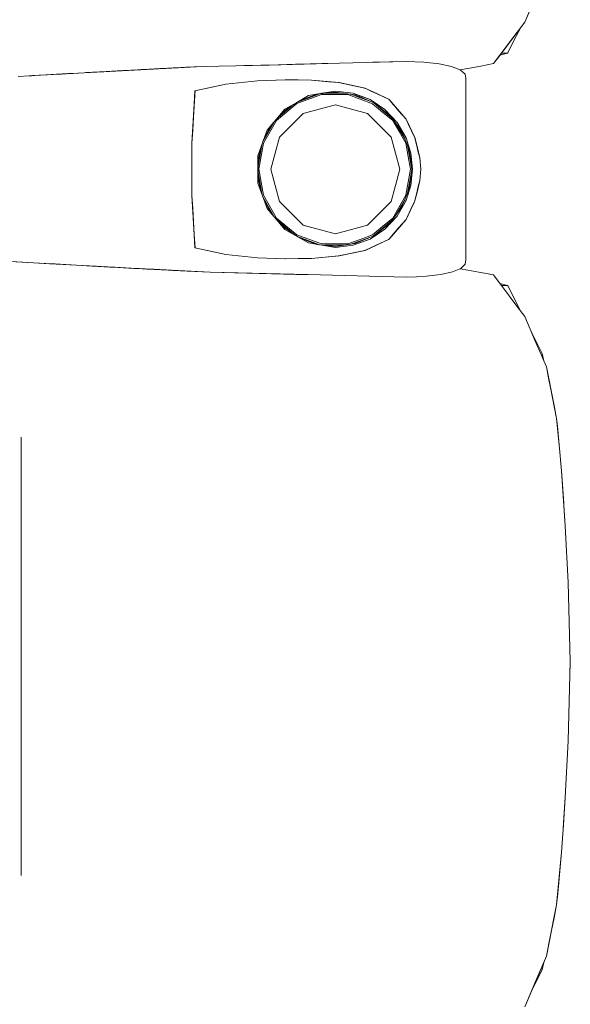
# Model space of a CAD drawing. Header units: millimetres. Extents: x 2 to 902, y -447 to 199.
# Tile 962 of 1056: x 61.857 to 62.527, y 173.704 to 174.904. Entities that reach past the tile are written whole.
import ezdxf

# ---------------------------------------------------------------- set-up
doc = ezdxf.new("R2010")
doc.units = ezdxf.units.MM
doc.header["$MEASUREMENT"] = 0
doc.layers.add('IFC-Elemento de mobília-Contorno', color=152, linetype='Continuous', lineweight=5)

msp = doc.modelspace()

# ---------------------------------------------------------------- linework, layer by layer
at = {"layer": 'IFC-Elemento de mobília-Contorno', "color": 7, "lineweight": 5}
for p, q in [((62.4715, 174.9015), (62.4979, 174.963)), ((62.4715, 174.9015), (62.4781, 174.9169)), ((62.4336, 174.851), (62.4715, 174.9015)), ((62.4383, 174.8573), (62.4715, 174.9015)), ((62.4431, 174.8636), (62.4715, 174.9015)), ((62.4525, 174.8763), (62.4715, 174.9015)), ((62.4573, 174.8826), (62.4715, 174.9015)), ((62.4525, 174.8763), (62.462, 174.8889)), ((62.4612, 174.8845), (62.4666, 174.8951)), ((62.4431, 174.8636), (62.4525, 174.8763)), ((62.4525, 174.8763), (62.4573, 174.8826)), ((62.4559, 174.8741), (62.461, 174.8842)), ((62.461, 174.8842), (62.4612, 174.8845)), ((62.4505, 174.8637), (62.4507, 174.8641)), ((62.4507, 174.8641), (62.4559, 174.8741)), ((62.246, 174.8516), (62.3269, 174.8534)), ((62.2865, 174.8525), (62.3269, 174.8534)), ((62.2865, 174.8525), (62.3067, 174.853)), ((62.3067, 174.853), (62.3269, 174.8534)), ((62.3269, 174.8534), (62.3485, 174.8527)), ((62.3485, 174.8527), (62.3673, 174.8507)), ((62.4336, 174.851), (62.4383, 174.8573)), ((62.4383, 174.8573), (62.4431, 174.8636)), ((62.4412, 174.8611), (62.4505, 174.8637)), ((62.4431, 174.8636), (62.4505, 174.8637)), ((61.9349, 174.8398), (61.989, 174.8427)), ((61.9349, 174.8398), (61.9822, 174.8424)), ((61.9349, 174.8398), (61.9788, 174.8422)), ((61.9349, 174.8398), (61.9653, 174.8414)), ((61.9349, 174.8398), (61.9619, 174.8413)), ((61.9349, 174.8398), (61.9484, 174.8405)), ((61.9349, 174.8398), (61.9417, 174.8402)), ((61.9372, 174.8399), (61.9417, 174.8402)), ((61.9383, 174.84), (61.9453, 174.8404)), ((61.9383, 174.84), (61.9413, 174.8401)), ((61.9413, 174.8401), (61.9453, 174.8404)), ((61.9417, 174.8402), (61.9484, 174.8405)), ((61.9453, 174.8404), (61.9543, 174.8409)), ((61.9453, 174.8404), (61.9536, 174.8408)), ((61.9453, 174.8404), (61.9495, 174.8406)), ((61.9484, 174.8405), (61.9552, 174.8409)), ((61.9495, 174.8406), (61.9536, 174.8408)), ((61.9536, 174.8408), (61.9591, 174.8411)), ((61.9536, 174.8408), (61.9561, 174.8409)), ((61.9552, 174.8409), (61.9585, 174.8411)), ((61.9552, 174.8409), (61.956, 174.8409)), ((61.9556, 174.8409), (61.9569, 174.841)), ((61.9585, 174.8411), (61.9653, 174.8414)), ((61.9619, 174.8413), (61.9653, 174.8414)), ((61.9632, 174.8413), (61.9663, 174.8415)), ((61.9653, 174.8414), (61.9687, 174.8416)), ((61.9684, 174.8416), (61.9754, 174.842)), ((61.9754, 174.842), (61.9788, 174.8422)), ((61.9788, 174.8422), (61.9822, 174.8424)), ((61.9822, 174.8424), (61.9856, 174.8425)), ((61.9856, 174.8425), (61.989, 174.8427)), ((61.989, 174.8427), (62.0314, 174.845)), ((61.989, 174.8427), (62.03, 174.8449)), ((61.989, 174.8427), (62.0273, 174.8448)), ((61.989, 174.8427), (62.0259, 174.8447)), ((61.989, 174.8427), (62.0245, 174.8446)), ((61.989, 174.8427), (62.0136, 174.844)), ((61.989, 174.8427), (62.0109, 174.8439)), ((61.989, 174.8427), (61.9999, 174.8433)), ((61.989, 174.8427), (61.9917, 174.8429)), ((61.9917, 174.8429), (61.9944, 174.843)), ((61.9944, 174.843), (61.9999, 174.8433)), ((61.9944, 174.843), (61.9979, 174.8432)), ((61.9999, 174.8433), (62.0026, 174.8435)), ((62.0013, 174.8434), (62.0116, 174.8439)), ((62.0024, 174.8434), (62.0054, 174.8436)), ((62.0041, 174.8435), (62.0054, 174.8436)), ((62.0049, 174.8436), (62.0056, 174.8436)), ((62.005, 174.8436), (62.006, 174.8436)), ((62.005, 174.8436), (62.0054, 174.8436)), ((62.0051, 174.8436), (62.0059, 174.8436)), ((62.0052, 174.8436), (62.0061, 174.8436)), ((62.0053, 174.8436), (62.0056, 174.8436)), ((62.0054, 174.8436), (62.0109, 174.8439)), ((62.0054, 174.8436), (62.0116, 174.8439)), ((62.0054, 174.8436), (62.0074, 174.8437)), ((62.0054, 174.8436), (62.0063, 174.8436)), ((62.0056, 174.8436), (62.0064, 174.8436)), ((62.006, 174.8436), (62.0116, 174.8439)), ((62.0065, 174.8437), (62.0116, 174.8439)), ((62.0065, 174.8437), (62.0116, 174.8439)), ((62.0066, 174.8437), (62.0116, 174.8439)), ((62.0067, 174.8437), (62.0116, 174.8439)), ((62.0069, 174.8437), (62.0116, 174.8439)), ((62.007, 174.8437), (62.0116, 174.8439)), ((62.007, 174.8437), (62.0116, 174.8439)), ((62.0074, 174.8437), (62.0116, 174.8439)), ((62.0074, 174.8437), (62.0109, 174.8439)), ((62.0106, 174.8439), (62.0136, 174.844)), ((62.0116, 174.8439), (62.0136, 174.844)), ((62.0136, 174.844), (62.0163, 174.8442)), ((62.0136, 174.844), (62.0146, 174.8441)), ((62.0136, 174.844), (62.0157, 174.8441)), ((62.0157, 174.8441), (62.0191, 174.8443)), ((62.0157, 174.8441), (62.0163, 174.8442)), ((62.0157, 174.8441), (62.0166, 174.8442)), ((62.0163, 174.8442), (62.0191, 174.8443)), ((62.0186, 174.8443), (62.0188, 174.8443)), ((62.0189, 174.8443), (62.0218, 174.8445)), ((62.0189, 174.8443), (62.0194, 174.8443)), ((62.0218, 174.8445), (62.0245, 174.8446)), ((62.0245, 174.8446), (62.0259, 174.8447)), ((62.0259, 174.8447), (62.0273, 174.8448)), ((62.0273, 174.8448), (62.03, 174.8449)), ((62.03, 174.8449), (62.0314, 174.845)), ((62.0314, 174.845), (62.0328, 174.845)), ((62.0328, 174.845), (62.0787, 174.8474)), ((62.0328, 174.845), (62.0557, 174.8462)), ((62.0328, 174.845), (62.0534, 174.8461)), ((62.0328, 174.845), (62.0525, 174.8461)), ((62.0328, 174.845), (62.0498, 174.8459)), ((62.0328, 174.845), (62.0489, 174.8459)), ((62.0328, 174.845), (62.0462, 174.8457)), ((62.0328, 174.845), (62.0453, 174.8457)), ((62.0328, 174.845), (62.0435, 174.8456)), ((62.0328, 174.845), (62.0417, 174.8455)), ((62.0328, 174.845), (62.0399, 174.8454)), ((62.0328, 174.845), (62.0381, 174.8453)), ((62.0328, 174.845), (62.0363, 174.8452)), ((62.0328, 174.845), (62.0346, 174.8451)), ((62.0346, 174.8451), (62.0787, 174.8474)), ((62.0363, 174.8452), (62.0787, 174.8474)), ((62.0381, 174.8453), (62.0787, 174.8474)), ((62.0417, 174.8455), (62.0787, 174.8474)), ((62.0435, 174.8456), (62.0787, 174.8474)), ((62.0453, 174.8457), (62.0787, 174.8474)), ((62.0462, 174.8457), (62.0787, 174.8474)), ((62.0489, 174.8459), (62.0787, 174.8474)), ((62.0498, 174.8459), (62.0787, 174.8474)), ((62.0525, 174.8461), (62.0787, 174.8474)), ((62.0534, 174.8461), (62.0787, 174.8474)), ((62.0557, 174.8462), (62.0597, 174.8464)), ((62.0557, 174.8462), (62.0588, 174.8464)), ((62.0557, 174.8462), (62.0561, 174.8462)), ((62.0561, 174.8462), (62.0787, 174.8474)), ((62.0588, 174.8464), (62.0787, 174.8474)), ((62.0597, 174.8464), (62.0787, 174.8474)), ((62.0787, 174.8474), (62.1195, 174.8483)), ((62.0787, 174.8474), (62.0991, 174.8479)), ((62.0991, 174.8479), (62.1195, 174.8483)), ((62.1195, 174.8483), (62.1604, 174.8492)), ((62.1297, 174.8485), (62.1604, 174.8492)), ((62.1297, 174.8485), (62.14, 174.8488)), ((62.14, 174.8488), (62.1502, 174.849)), ((62.1502, 174.849), (62.1604, 174.8492)), ((62.1604, 174.8492), (62.246, 174.8516)), ((62.1604, 174.8492), (62.1818, 174.8498)), ((62.1818, 174.8498), (62.1925, 174.8501)), ((62.1925, 174.8501), (62.246, 174.8516)), ((62.2139, 174.8507), (62.246, 174.8516)), ((62.2139, 174.8507), (62.2246, 174.851)), ((62.2246, 174.851), (62.246, 174.8516)), ((62.3673, 174.8507), (62.3824, 174.8475)), ((62.3824, 174.8475), (62.393, 174.8432)), ((62.393, 174.8432), (62.4023, 174.845)), ((62.393, 174.8432), (62.3988, 174.8381)), ((62.4023, 174.845), (62.418, 174.848)), ((62.418, 174.848), (62.4336, 174.851)), ((61.8547, 174.8353), (61.8682, 174.836)), ((61.8682, 174.836), (61.8818, 174.8368)), ((61.8682, 174.836), (61.873, 174.8363)), ((61.8682, 174.836), (61.8721, 174.8363)), ((61.8682, 174.836), (61.8701, 174.8362)), ((61.8695, 174.8361), (61.8713, 174.8362)), ((61.8695, 174.8361), (61.8712, 174.8362)), ((61.8702, 174.8362), (61.8721, 174.8363)), ((61.8721, 174.8363), (61.8803, 174.8367)), ((61.8803, 174.8367), (61.8966, 174.8377)), ((61.8818, 174.8368), (61.9349, 174.8398)), ((61.8818, 174.8368), (61.9216, 174.839)), ((61.8818, 174.8368), (61.915, 174.8387)), ((61.8818, 174.8368), (61.895, 174.8376)), ((61.895, 174.8376), (61.9017, 174.8379)), ((61.8966, 174.8377), (61.9073, 174.8382)), ((61.8966, 174.8377), (61.9015, 174.8379)), ((61.9017, 174.8379), (61.9083, 174.8383)), ((61.9083, 174.8383), (61.915, 174.8387)), ((61.915, 174.8387), (61.9216, 174.839)), ((61.9216, 174.839), (61.9283, 174.8394)), ((61.9283, 174.8394), (61.9349, 174.8398)), ((62.1075, 174.826), (62.146, 174.8301)), ((62.146, 174.8301), (62.1802, 174.8312)), ((62.146, 174.8301), (62.1796, 174.8312)), ((62.1796, 174.8312), (62.1957, 174.831)), ((62.1796, 174.8312), (62.1797, 174.8312)), ((62.1802, 174.8312), (62.212, 174.8307)), ((62.1957, 174.831), (62.2118, 174.8307)), ((62.2118, 174.8307), (62.2449, 174.8277)), ((62.2118, 174.8307), (62.2283, 174.8292)), ((62.212, 174.8307), (62.2454, 174.8277)), ((62.2283, 174.8292), (62.2449, 174.8277)), ((62.2287, 174.8292), (62.2454, 174.8277)), ((62.2287, 174.8292), (62.2371, 174.8284)), ((62.2337, 174.8287), (62.2338, 174.8287)), ((62.2337, 174.8287), (62.2338, 174.8287)), ((62.3988, 174.8381), (62.3996, 174.8326)), ((62.3996, 174.6118), (62.3996, 174.8326)), ((62.0662, 174.7541), (62.07, 174.818)), ((62.0672, 174.77), (62.0699, 174.8179)), ((62.069, 174.8019), (62.0699, 174.8179)), ((62.0699, 174.8179), (62.1075, 174.826)), ((62.0699, 174.8179), (62.0887, 174.822)), ((62.0887, 174.822), (62.1075, 174.826)), ((62.2083, 174.8119), (62.241, 174.8174)), ((62.2183, 174.8136), (62.241, 174.8161)), ((62.2246, 174.8147), (62.241, 174.8174)), ((62.241, 174.8174), (62.2627, 174.8147)), ((62.241, 174.8161), (62.2651, 174.8127)), ((62.2443, 174.8278), (62.245, 174.8277)), ((62.2449, 174.8277), (62.2768, 174.821)), ((62.2454, 174.8277), (62.2771, 174.8209)), ((62.2454, 174.8277), (62.2613, 174.8243)), ((62.2613, 174.8243), (62.2692, 174.8226)), ((62.2762, 174.8211), (62.2771, 174.8209)), ((62.2768, 174.821), (62.2912, 174.8143)), ((62.2771, 174.8209), (62.2917, 174.814)), ((62.2771, 174.8209), (62.2844, 174.8174)), ((62.2842, 174.8175), (62.2917, 174.814)), ((62.178, 174.7928), (62.195, 174.8044)), ((62.1938, 174.8037), (62.2083, 174.8119)), ((62.1939, 174.8022), (62.2241, 174.8131)), ((62.1947, 174.8041), (62.2217, 174.814)), ((62.1979, 174.806), (62.2183, 174.8136)), ((62.2083, 174.8119), (62.2247, 174.8147)), ((62.2241, 174.8131), (62.256, 174.8131)), ((62.2282, 174.8147), (62.2511, 174.8147)), ((62.256, 174.8131), (62.2711, 174.8076)), ((62.2596, 174.8135), (62.2716, 174.8091)), ((62.2627, 174.8147), (62.2831, 174.8071)), ((62.2627, 174.8147), (62.2729, 174.8109)), ((62.2651, 174.8127), (62.2876, 174.8032)), ((62.2711, 174.8076), (62.2861, 174.8021)), ((62.2716, 174.8091), (62.2853, 174.8042)), ((62.2729, 174.8109), (62.2831, 174.8071)), ((62.2831, 174.8071), (62.2922, 174.8011)), ((62.2912, 174.8143), (62.3056, 174.8076)), ((62.2917, 174.814), (62.3062, 174.8072)), ((62.3049, 174.8079), (62.3058, 174.8075)), ((62.3056, 174.8076), (62.3058, 174.8074)), ((62.3056, 174.8076), (62.3058, 174.8074)), ((62.3062, 174.8072), (62.3114, 174.8012)), ((62.3062, 174.8072), (62.3165, 174.7952)), ((62.3062, 174.8072), (62.3217, 174.7892)), ((62.0662, 174.7541), (62.069, 174.8019)), ((62.0681, 174.786), (62.069, 174.8019)), ((62.1579, 174.77), (62.1794, 174.7954)), ((62.1628, 174.7758), (62.178, 174.7928)), ((62.1694, 174.7816), (62.1939, 174.8022)), ((62.1715, 174.7855), (62.1899, 174.8009)), ((62.1794, 174.7954), (62.1938, 174.8037)), ((62.2017, 174.7901), (62.2213, 174.7954)), ((62.2213, 174.7954), (62.241, 174.8006)), ((62.241, 174.8006), (62.2606, 174.7954)), ((62.2606, 174.7954), (62.2802, 174.7901)), ((62.2861, 174.8021), (62.2984, 174.7918)), ((62.2872, 174.8034), (62.2994, 174.7931)), ((62.2876, 174.8032), (62.3068, 174.7882)), ((62.2922, 174.8011), (62.3013, 174.795)), ((62.2994, 174.7931), (62.3096, 174.7846)), ((62.3013, 174.795), (62.3161, 174.7791)), ((62.3114, 174.8012), (62.3165, 174.7952)), ((62.3147, 174.7973), (62.3163, 174.7954)), ((62.3147, 174.7973), (62.3269, 174.7832)), ((62.3163, 174.7954), (62.3216, 174.7893)), ((62.3165, 174.7952), (62.3217, 174.7892)), ((62.0662, 174.7541), (62.0681, 174.786)), ((62.0672, 174.77), (62.0681, 174.786)), ((62.1533, 174.7538), (62.1694, 174.7816)), ((62.1729, 174.7614), (62.2017, 174.7901)), ((62.2802, 174.7901), (62.309, 174.7614)), ((62.2984, 174.7918), (62.3107, 174.7815)), ((62.3068, 174.7882), (62.3216, 174.7688)), ((62.3107, 174.7815), (62.3268, 174.7538)), ((62.3107, 174.7815), (62.3188, 174.7677)), ((62.3217, 174.7892), (62.3269, 174.7832)), ((62.3269, 174.7832), (62.3295, 174.7779)), ((62.3269, 174.7832), (62.3377, 174.7607)), ((62.3269, 174.7832), (62.3296, 174.7776)), ((62.0662, 174.7541), (62.0672, 174.77)), ((62.1522, 174.7544), (62.1579, 174.77)), ((62.153, 174.7567), (62.1665, 174.7799)), ((62.1538, 174.7587), (62.1628, 174.7758)), ((62.3147, 174.778), (62.3257, 174.7589)), ((62.3147, 174.778), (62.3202, 174.7685)), ((62.3161, 174.7791), (62.3269, 174.7603)), ((62.3202, 174.7685), (62.3257, 174.7589)), ((62.3216, 174.7688), (62.3309, 174.7463)), ((62.3295, 174.7779), (62.3321, 174.7725)), ((62.3296, 174.7776), (62.3323, 174.772)), ((62.3296, 174.7776), (62.3377, 174.7607)), ((62.3321, 174.7725), (62.3347, 174.7671)), ((62.3323, 174.772), (62.3377, 174.7607)), ((62.3323, 174.772), (62.335, 174.7663)), ((62.1677, 174.7417), (62.1729, 174.7614)), ((62.309, 174.7614), (62.3143, 174.7417)), ((62.3188, 174.7677), (62.3268, 174.7538)), ((62.3269, 174.7603), (62.3328, 174.7416)), ((62.3347, 174.7671), (62.3373, 174.7618)), ((62.335, 174.7663), (62.3377, 174.7607)), ((62.3373, 174.7618), (62.3405, 174.7488)), ((62.3373, 174.7618), (62.342, 174.7423)), ((62.3373, 174.7618), (62.3436, 174.7359)), ((62.3377, 174.7607), (62.3436, 174.7359)), ((62.3377, 174.7607), (62.3407, 174.7483)), ((62.0662, 174.6901), (62.0662, 174.7541)), ((62.1465, 174.7387), (62.1522, 174.7544)), ((62.1467, 174.726), (62.1512, 174.7517)), ((62.1467, 174.7335), (62.1511, 174.7514)), ((62.1477, 174.7221), (62.1533, 174.7538)), ((62.3268, 174.7538), (62.3296, 174.7379)), ((62.3289, 174.7511), (62.3312, 174.7382)), ((62.3309, 174.7463), (62.334, 174.7221)), ((62.3401, 174.7503), (62.3407, 174.7483)), ((62.3404, 174.7489), (62.3405, 174.7488)), ((62.3405, 174.7488), (62.342, 174.7423)), ((62.3405, 174.7488), (62.3415, 174.7446)), ((62.3407, 174.7483), (62.3436, 174.7359)), ((62.3415, 174.7446), (62.3416, 174.7441)), ((62.3415, 174.7446), (62.3436, 174.7359)), ((62.1465, 174.7387), (62.1465, 174.7054)), ((62.1467, 174.7107), (62.1467, 174.7335)), ((62.1624, 174.7221), (62.1677, 174.7417)), ((62.3143, 174.7417), (62.3195, 174.7221)), ((62.3296, 174.7379), (62.3324, 174.7221)), ((62.3312, 174.7382), (62.334, 174.7221)), ((62.3328, 174.7416), (62.3347, 174.7221)), ((62.342, 174.7423), (62.3436, 174.7359)), ((62.3436, 174.7359), (62.3448, 174.7221)), ((62.1477, 174.7221), (62.1533, 174.6904)), ((62.1624, 174.7221), (62.1677, 174.7025)), ((62.3143, 174.7025), (62.3195, 174.7221)), ((62.3296, 174.7063), (62.3324, 174.7221)), ((62.3309, 174.6979), (62.334, 174.7221)), ((62.3319, 174.7102), (62.334, 174.7221)), ((62.3327, 174.7025), (62.3347, 174.7221)), ((62.3436, 174.7084), (62.3448, 174.7221)), ((62.1467, 174.7182), (62.1512, 174.6925)), ((62.1467, 174.7107), (62.1511, 174.6928)), ((62.3289, 174.6931), (62.3319, 174.7102)), ((62.3377, 174.6835), (62.3436, 174.7084)), ((62.3407, 174.6959), (62.3436, 174.7084)), ((62.3415, 174.6996), (62.3436, 174.7084)), ((62.342, 174.7019), (62.3436, 174.7084)), ((62.1465, 174.7054), (62.1579, 174.6742)), ((62.1677, 174.7025), (62.1729, 174.6828)), ((62.309, 174.6828), (62.3143, 174.7025)), ((62.3216, 174.6754), (62.3309, 174.6979)), ((62.3268, 174.6904), (62.3296, 174.7063)), ((62.3269, 174.6839), (62.3327, 174.7025)), ((62.3405, 174.6954), (62.342, 174.7019)), ((62.3405, 174.6954), (62.3415, 174.6996)), ((62.0662, 174.6901), (62.0681, 174.6582)), ((62.0662, 174.6901), (62.0672, 174.6742)), ((62.0662, 174.6901), (62.069, 174.6423)), ((62.153, 174.6876), (62.1665, 174.6643)), ((62.1533, 174.6904), (62.1694, 174.6626)), ((62.1538, 174.6855), (62.1628, 174.6684)), ((62.3107, 174.6627), (62.3268, 174.6904)), ((62.3147, 174.6663), (62.3257, 174.6853)), ((62.3188, 174.6766), (62.3268, 174.6904)), ((62.3202, 174.6757), (62.3257, 174.6853)), ((62.3373, 174.6825), (62.3405, 174.6954)), ((62.3377, 174.6835), (62.3407, 174.6959)), ((62.3401, 174.694), (62.3407, 174.6959)), ((62.0672, 174.6742), (62.0699, 174.6263)), ((62.0672, 174.6742), (62.0681, 174.6582)), ((62.1579, 174.6742), (62.1687, 174.6615)), ((62.1729, 174.6828), (62.2017, 174.6541)), ((62.2946, 174.6685), (62.309, 174.6828)), ((62.3068, 174.656), (62.3216, 174.6754)), ((62.3107, 174.6627), (62.3188, 174.6766)), ((62.3147, 174.6663), (62.3202, 174.6757)), ((62.3161, 174.6651), (62.3269, 174.6839)), ((62.3269, 174.661), (62.335, 174.6779)), ((62.3269, 174.661), (62.3323, 174.6722)), ((62.3296, 174.6666), (62.3323, 174.6722)), ((62.3321, 174.6717), (62.3347, 174.6771)), ((62.3323, 174.6722), (62.335, 174.6779)), ((62.3347, 174.6771), (62.3373, 174.6825)), ((62.335, 174.6779), (62.3377, 174.6835)), ((62.1628, 174.6684), (62.178, 174.6514)), ((62.1687, 174.6615), (62.1794, 174.6487)), ((62.1694, 174.6626), (62.1939, 174.6421)), ((62.2802, 174.6541), (62.2946, 174.6685)), ((62.2984, 174.6524), (62.3107, 174.6627)), ((62.3012, 174.6492), (62.3161, 174.6651)), ((62.3062, 174.637), (62.3269, 174.661)), ((62.3114, 174.643), (62.3269, 174.661)), ((62.3147, 174.647), (62.3269, 174.661)), ((62.3217, 174.655), (62.3269, 174.661)), ((62.3269, 174.661), (62.3296, 174.6666)), ((62.3269, 174.661), (62.3295, 174.6663)), ((62.3295, 174.6663), (62.3321, 174.6717)), ((62.0681, 174.6585), (62.069, 174.6423)), ((62.1715, 174.6587), (62.1899, 174.6433)), ((62.178, 174.6514), (62.195, 174.6398)), ((62.1794, 174.6487), (62.2083, 174.6323)), ((62.2017, 174.6541), (62.2213, 174.6488)), ((62.2017, 174.6541), (62.2058, 174.653)), ((62.2213, 174.6488), (62.241, 174.6436)), ((62.241, 174.6436), (62.2606, 174.6488)), ((62.2606, 174.6488), (62.2802, 174.6541)), ((62.2831, 174.6371), (62.3013, 174.6492)), ((62.2861, 174.6421), (62.2984, 174.6524)), ((62.2871, 174.6408), (62.3096, 174.6596)), ((62.2876, 174.641), (62.3068, 174.656)), ((62.2922, 174.6432), (62.3013, 174.6492)), ((62.3114, 174.643), (62.3165, 174.649)), ((62.3147, 174.647), (62.3163, 174.6488)), ((62.3163, 174.6488), (62.3216, 174.6549)), ((62.3165, 174.649), (62.3217, 174.655)), ((62.069, 174.6423), (62.07, 174.6262)), ((62.1939, 174.6421), (62.2241, 174.6311)), ((62.1947, 174.6401), (62.2217, 174.6302)), ((62.1979, 174.6381), (62.2183, 174.6306)), ((62.256, 174.6311), (62.2711, 174.6366)), ((62.2627, 174.6295), (62.2831, 174.6371)), ((62.2651, 174.6315), (62.2876, 174.641)), ((62.2711, 174.6366), (62.2861, 174.6421)), ((62.2716, 174.6351), (62.2855, 174.6401)), ((62.2729, 174.6333), (62.2831, 174.6371)), ((62.2831, 174.6371), (62.2922, 174.6432)), ((62.2912, 174.6299), (62.3056, 174.6366)), ((62.2917, 174.6302), (62.3062, 174.637)), ((62.3049, 174.6363), (62.3058, 174.6367)), ((62.3056, 174.6366), (62.3058, 174.6368)), ((62.3056, 174.6366), (62.3058, 174.6368)), ((62.3062, 174.637), (62.3114, 174.643)), ((62.0699, 174.6263), (62.1074, 174.6182)), ((62.0699, 174.6263), (62.0887, 174.6223)), ((62.2083, 174.6323), (62.241, 174.6268)), ((62.2083, 174.6323), (62.2247, 174.6295)), ((62.2183, 174.6306), (62.241, 174.6281)), ((62.2241, 174.6311), (62.256, 174.6311)), ((62.2282, 174.6295), (62.2511, 174.6295)), ((62.241, 174.6281), (62.2651, 174.6315)), ((62.241, 174.6268), (62.2627, 174.6295)), ((62.2596, 174.6307), (62.2716, 174.6351)), ((62.2627, 174.6295), (62.2729, 174.6333)), ((62.2768, 174.6232), (62.2912, 174.6299)), ((62.2771, 174.6233), (62.2917, 174.6302)), ((62.0887, 174.6223), (62.1074, 174.6182)), ((62.1074, 174.6182), (62.146, 174.6141)), ((62.146, 174.6141), (62.1802, 174.613)), ((62.146, 174.6141), (62.1798, 174.613)), ((62.1795, 174.613), (62.1957, 174.6133)), ((62.1796, 174.613), (62.1797, 174.613)), ((62.1802, 174.613), (62.212, 174.6135)), ((62.1957, 174.6133), (62.2118, 174.6135)), ((62.2118, 174.6135), (62.2449, 174.6165)), ((62.2118, 174.6135), (62.2283, 174.615)), ((62.212, 174.6135), (62.2454, 174.6166)), ((62.2283, 174.615), (62.2449, 174.6165)), ((62.2371, 174.6158), (62.2454, 174.6166)), ((62.2438, 174.6164), (62.2454, 174.6166)), ((62.2449, 174.6165), (62.2768, 174.6232)), ((62.2454, 174.6166), (62.2771, 174.6233)), ((62.2454, 174.6166), (62.2533, 174.6182)), ((62.2533, 174.6182), (62.2613, 174.6199)), ((62.2613, 174.6199), (62.2692, 174.6216)), ((62.2692, 174.6216), (62.2771, 174.6233)), ((62.2762, 174.6231), (62.2771, 174.6233)), ((61.8197, 174.6112), (61.8734, 174.6081)), ((61.8466, 174.6097), (61.86, 174.6089)), ((61.86, 174.6089), (61.8734, 174.6081)), ((61.8734, 174.6081), (61.8799, 174.6078)), ((61.8734, 174.6081), (61.9257, 174.6052)), ((61.8798, 174.6078), (61.9257, 174.6052)), ((61.8799, 174.6078), (61.8865, 174.6074)), ((61.8865, 174.6074), (61.893, 174.6071)), ((61.8865, 174.6074), (61.9257, 174.6052)), ((61.893, 174.6071), (61.9257, 174.6052)), ((61.893, 174.6071), (61.8996, 174.6067)), ((61.8994, 174.6067), (61.9061, 174.6063)), ((61.8996, 174.6067), (61.9257, 174.6052)), ((61.9061, 174.6063), (61.9126, 174.606)), ((61.9061, 174.6063), (61.9257, 174.6052)), ((61.9126, 174.606), (61.9192, 174.6056)), ((61.9126, 174.606), (61.9257, 174.6052)), ((61.9192, 174.6056), (61.9257, 174.6052)), ((61.9257, 174.6052), (61.9324, 174.6049)), ((61.9257, 174.6052), (61.9793, 174.6023)), ((61.9324, 174.6049), (61.9391, 174.6045)), ((61.9324, 174.6049), (61.9793, 174.6023)), ((61.9377, 174.6046), (61.94, 174.6044)), ((61.9391, 174.6045), (61.9442, 174.6042)), ((61.9391, 174.6045), (61.9458, 174.6041)), ((61.9391, 174.6045), (61.9793, 174.6023)), ((61.9398, 174.6044), (61.94, 174.6044)), ((61.9399, 174.6044), (61.9409, 174.6044)), ((61.9404, 174.6044), (61.9442, 174.6042)), ((61.9404, 174.6044), (61.9442, 174.6042)), ((61.9416, 174.6043), (61.9442, 174.6042)), ((61.9442, 174.6042), (61.9532, 174.6037)), ((61.9442, 174.6042), (61.9487, 174.604)), ((61.9442, 174.6042), (61.9561, 174.6036)), ((61.9458, 174.6041), (61.9525, 174.6038)), ((61.9458, 174.6041), (61.9793, 174.6023)), ((61.9487, 174.604), (61.9532, 174.6037)), ((61.9487, 174.604), (61.9525, 174.6038)), ((61.9493, 174.6039), (61.9519, 174.6038)), ((61.9493, 174.6039), (61.9517, 174.6038)), ((61.9493, 174.6039), (61.952, 174.6038)), ((61.9495, 174.6039), (61.9524, 174.6038)), ((61.9496, 174.6039), (61.9531, 174.6037)), ((61.9497, 174.6039), (61.9535, 174.6037)), ((61.9498, 174.6039), (61.9536, 174.6037)), ((61.95, 174.6039), (61.9545, 174.6036)), ((61.95, 174.6039), (61.9546, 174.6036)), ((61.9515, 174.6038), (61.9558, 174.6036)), ((61.9525, 174.6038), (61.9592, 174.6034)), ((61.9525, 174.6038), (61.9793, 174.6023)), ((61.9532, 174.6037), (61.9552, 174.6036)), ((61.9589, 174.6034), (61.9659, 174.603)), ((61.9592, 174.6034), (61.9793, 174.6023)), ((61.9592, 174.6034), (61.9625, 174.6032)), ((61.9625, 174.6032), (61.9793, 174.6023)), ((61.9659, 174.603), (61.9726, 174.6027)), ((61.9659, 174.603), (61.9793, 174.6023)), ((61.9726, 174.6027), (61.9759, 174.6025)), ((61.9759, 174.6025), (61.9793, 174.6023)), ((61.9793, 174.6023), (61.9826, 174.6021)), ((61.9826, 174.6021), (61.9859, 174.6019)), ((61.9859, 174.6019), (61.9892, 174.6018)), ((61.9892, 174.6018), (61.9925, 174.6016)), ((61.9925, 174.6016), (61.9957, 174.6014)), ((61.9957, 174.6014), (61.999, 174.6012)), ((61.999, 174.6012), (62.032, 174.5995)), ((61.999, 174.6012), (62.0023, 174.6011)), ((61.999, 174.6012), (62.0023, 174.6011)), ((62.001, 174.6011), (62.0067, 174.6008)), ((62.0017, 174.6011), (62.0023, 174.6011)), ((62.0019, 174.6011), (62.0062, 174.6009)), ((62.0023, 174.6011), (62.0067, 174.6008)), ((62.0023, 174.6011), (62.0056, 174.6009)), ((62.0023, 174.6011), (62.032, 174.5995)), ((62.0056, 174.6009), (62.0089, 174.6007)), ((62.0067, 174.6008), (62.009, 174.6007)), ((62.0086, 174.6007), (62.0157, 174.6004)), ((62.0089, 174.6007), (62.0122, 174.6006)), ((62.009, 174.6007), (62.0112, 174.6006)), ((62.0112, 174.6006), (62.0134, 174.6005)), ((62.0122, 174.6006), (62.0155, 174.6004)), ((62.0122, 174.6006), (62.0134, 174.6005)), ((62.0134, 174.6005), (62.0157, 174.6004)), ((62.0155, 174.6004), (62.0188, 174.6002)), ((62.0157, 174.6004), (62.0208, 174.6001)), ((62.0157, 174.6004), (62.0209, 174.6001)), ((62.0157, 174.6004), (62.0203, 174.6001)), ((62.0157, 174.6004), (62.0208, 174.6001)), ((62.0157, 174.6004), (62.0203, 174.6001)), ((62.0157, 174.6004), (62.0209, 174.6001)), ((62.0157, 174.6004), (62.0204, 174.6001)), ((62.0157, 174.6004), (62.0207, 174.6001)), ((62.0157, 174.6004), (62.0201, 174.6001)), ((62.0157, 174.6004), (62.0209, 174.6001)), ((62.0157, 174.6004), (62.0209, 174.6001)), ((62.0157, 174.6004), (62.0197, 174.6002)), ((62.0181, 174.6002), (62.0205, 174.6001)), ((62.0188, 174.6002), (62.0221, 174.6)), ((62.0188, 174.6002), (62.0207, 174.6001)), ((62.0201, 174.6001), (62.0221, 174.6)), ((62.0205, 174.6001), (62.0229, 174.6)), ((62.0209, 174.6001), (62.0222, 174.6)), ((62.0218, 174.6), (62.0229, 174.6)), ((62.0221, 174.6), (62.0234, 174.6)), ((62.0221, 174.6), (62.0254, 174.5998)), ((62.0222, 174.6), (62.0235, 174.6)), ((62.0222, 174.6), (62.0236, 174.5999)), ((62.3836, 174.597), (62.3936, 174.6014)), ((62.3929, 174.601), (62.4023, 174.5993)), ((62.3929, 174.601), (62.4023, 174.5993)), ((62.3936, 174.6014), (62.399, 174.6064)), ((62.399, 174.6064), (62.3996, 174.6118)), ((62.0229, 174.6), (62.0229, 174.6)), ((62.0254, 174.5998), (62.027, 174.5998)), ((62.027, 174.5998), (62.0287, 174.5997)), ((62.027, 174.5998), (62.032, 174.5995)), ((62.0287, 174.5997), (62.032, 174.5995)), ((62.0303, 174.5996), (62.032, 174.5995)), ((62.032, 174.5995), (62.0375, 174.5992)), ((62.032, 174.5995), (62.0347, 174.5994)), ((62.032, 174.5995), (62.0389, 174.5991)), ((62.032, 174.5995), (62.043, 174.5989)), ((62.032, 174.5995), (62.0444, 174.5989)), ((62.032, 174.5995), (62.0486, 174.5987)), ((62.032, 174.5995), (62.05, 174.5986)), ((62.032, 174.5995), (62.0603, 174.5981)), ((62.032, 174.5995), (62.0886, 174.5966)), ((62.0347, 174.5994), (62.0606, 174.598)), ((62.0375, 174.5992), (62.0603, 174.5981)), ((62.0389, 174.5991), (62.0605, 174.5981)), ((62.0423, 174.599), (62.0886, 174.5966)), ((62.043, 174.5989), (62.0603, 174.5981)), ((62.0444, 174.5989), (62.0605, 174.5981)), ((62.0483, 174.5987), (62.0886, 174.5966)), ((62.0486, 174.5987), (62.0603, 174.5981)), ((62.05, 174.5986), (62.0604, 174.5981)), ((62.0606, 174.598), (62.0886, 174.5966)), ((62.0886, 174.5966), (62.2078, 174.5937)), ((62.0886, 174.5966), (62.1482, 174.5952)), ((62.0886, 174.5966), (62.1333, 174.5955)), ((62.0886, 174.5966), (62.178, 174.5944)), ((62.0886, 174.5966), (62.1184, 174.5959)), ((62.0886, 174.5966), (62.1929, 174.5941)), ((62.0886, 174.5966), (62.1035, 174.5962)), ((62.1035, 174.5962), (62.1184, 174.5959)), ((62.1184, 174.5959), (62.1333, 174.5955)), ((62.1333, 174.5955), (62.1482, 174.5952)), ((62.1482, 174.5952), (62.178, 174.5944)), ((62.178, 174.5944), (62.1929, 174.5941)), ((62.1929, 174.5941), (62.2078, 174.5937)), ((62.2078, 174.5937), (62.3269, 174.5908)), ((62.2078, 174.5937), (62.2375, 174.593)), ((62.2078, 174.5937), (62.2971, 174.5915)), ((62.2375, 174.593), (62.2673, 174.5923)), ((62.2673, 174.5923), (62.2971, 174.5915)), ((62.3269, 174.5908), (62.3395, 174.5911)), ((62.3395, 174.5911), (62.3513, 174.5917)), ((62.3513, 174.5917), (62.3693, 174.5938)), ((62.3693, 174.5938), (62.3836, 174.597)), ((62.4023, 174.5993), (62.4336, 174.5933)), ((62.418, 174.5963), (62.4336, 174.5933)), ((62.4336, 174.5933), (62.4431, 174.5806)), ((62.4336, 174.5933), (62.4525, 174.568)), ((62.4412, 174.5831), (62.4505, 174.5805)), ((62.4431, 174.5806), (62.4505, 174.5805)), ((62.4505, 174.5805), (62.4507, 174.5802)), ((62.4507, 174.5802), (62.461, 174.56)), ((62.4525, 174.568), (62.462, 174.5553)), ((62.461, 174.56), (62.4612, 174.5597)), ((62.4612, 174.5597), (62.4664, 174.5496)), ((62.462, 174.5553), (62.4715, 174.5427)), ((62.4664, 174.5496), (62.4666, 174.5491)), ((62.4715, 174.5427), (62.4781, 174.5273)), ((62.4715, 174.5427), (62.4847, 174.5119)), ((62.4781, 174.5273), (62.4847, 174.5119)), ((62.4781, 174.5273), (62.4823, 174.5185)), ((62.4822, 174.5186), (62.4823, 174.5184)), ((62.4822, 174.5185), (62.4875, 174.5081)), ((62.4822, 174.5185), (62.4822, 174.5185)), ((62.4823, 174.5184), (62.4875, 174.5081)), ((62.4847, 174.5119), (62.4913, 174.4966)), ((62.4875, 174.5081), (62.4928, 174.4977)), ((62.4913, 174.4966), (62.4947, 174.4886)), ((62.4928, 174.4977), (62.4947, 174.4886)), ((62.4928, 174.4977), (62.4947, 174.4886)), ((62.4928, 174.4977), (62.4947, 174.4886)), ((62.4928, 174.4977), (62.4947, 174.4886)), ((62.4928, 174.4977), (62.4947, 174.4886)), ((62.4928, 174.4977), (62.4947, 174.4886)), ((62.4947, 174.4886), (62.4979, 174.4812)), ((62.4979, 174.4812), (62.501, 174.4656)), ((62.4979, 174.4812), (62.5041, 174.4499)), ((62.4979, 174.4812), (62.5072, 174.4342)), ((62.4979, 174.4812), (62.5103, 174.4186)), ((62.501, 174.4656), (62.5041, 174.4499)), ((62.5041, 174.4499), (62.5072, 174.4342)), ((62.5072, 174.4342), (62.5103, 174.4186)), ((62.5103, 174.4186), (62.5133, 174.3865)), ((62.5103, 174.4186), (62.5115, 174.4089)), ((62.5115, 174.4089), (62.5133, 174.3865)), ((61.8584, 173.8614), (61.8584, 174.3956)), ((62.5133, 174.3865), (62.5164, 174.3545)), ((62.5164, 174.3545), (62.5185, 174.321)), ((62.5164, 174.3545), (62.5206, 174.2876)), ((62.5182, 174.3258), (62.5188, 174.3188)), ((62.5182, 174.3258), (62.5188, 174.3188)), ((62.5182, 174.3258), (62.5188, 174.3188)), ((62.5188, 174.3188), (62.5189, 174.3168)), ((62.5188, 174.3188), (62.5206, 174.2876)), ((62.5189, 174.317), (62.5189, 174.3168)), ((62.5189, 174.3168), (62.5189, 174.3166)), ((62.5206, 174.2876), (62.5244, 174.2186)), ((62.5244, 174.2186), (62.5269, 174.1221)), ((62.5244, 174.0256), (62.5269, 174.1221)), ((62.5267, 174.1139), (62.5269, 174.1221)), ((62.5267, 174.1139), (62.5268, 174.1173)), ((62.5206, 173.9566), (62.5244, 174.0256)), ((62.5185, 173.9232), (62.5206, 173.9566)), ((62.5188, 173.9255), (62.5206, 173.9566)), ((62.5164, 173.8898), (62.5185, 173.9232)), ((62.5182, 173.9185), (62.5188, 173.9255)), ((62.5182, 173.9184), (62.5188, 173.9255)), ((62.5182, 173.9184), (62.5188, 173.9255)), ((62.5188, 173.9255), (62.5189, 173.9274)), ((62.5189, 173.9274), (62.5189, 173.9276)), ((62.5189, 173.9272), (62.5189, 173.9274)), ((62.5103, 173.8256), (62.5164, 173.8898)), ((62.5133, 173.8577), (62.5164, 173.8898)), ((62.5103, 173.8256), (62.5133, 173.8577)), ((62.5115, 173.8353), (62.5133, 173.8575)), ((62.5103, 173.8256), (62.5115, 173.8353)), ((62.4979, 173.763), (62.5103, 173.8256)), ((62.501, 173.7786), (62.5103, 173.8256)), ((62.5072, 173.81), (62.5103, 173.8256)), ((62.5041, 173.7943), (62.5072, 173.81)), ((62.501, 173.7786), (62.5041, 173.7943)), ((62.4979, 173.763), (62.501, 173.7786)), ((62.4715, 173.7015), (62.4979, 173.763)), ((62.4781, 173.7169), (62.4979, 173.763)), ((62.4847, 173.7323), (62.4979, 173.763)), ((62.4928, 173.7465), (62.4947, 173.7556)), ((62.4822, 173.7257), (62.4928, 173.7465)), ((62.4822, 173.7257), (62.4928, 173.7465)), ((62.4822, 173.7257), (62.4928, 173.7465)), ((62.4822, 173.7257), (62.4928, 173.7465)), ((62.4823, 173.7258), (62.4928, 173.7465)), ((62.4823, 173.7258), (62.4875, 173.7361)), ((62.4847, 173.7323), (62.4913, 173.7476)), ((62.4875, 173.7361), (62.4928, 173.7465)), ((62.4781, 173.7169), (62.4847, 173.7323)), ((62.4781, 173.7169), (62.4822, 173.7257)), ((62.4822, 173.7256), (62.4823, 173.7258)), ((62.4822, 173.7256), (62.4823, 173.7258)), ((62.4715, 173.7015), (62.4781, 173.7169))]:
    msp.add_line(p, q, dxfattribs=at)

doc.saveas('drawing.dxf')
